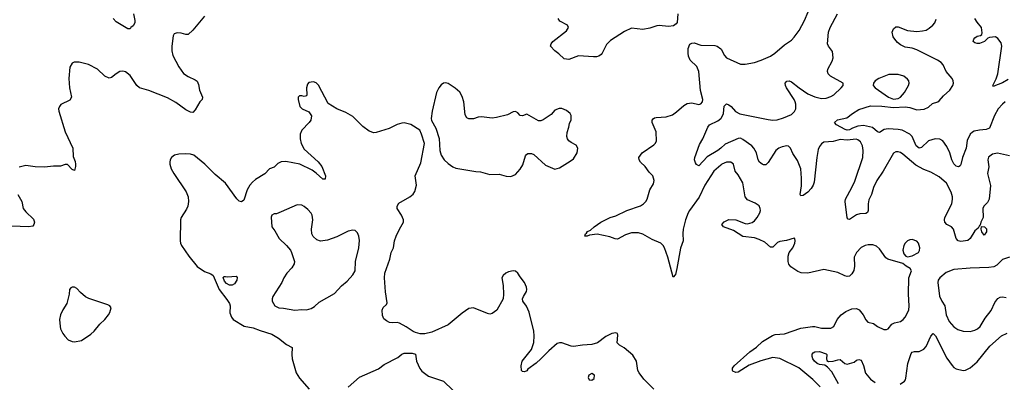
# Model space of a CAD drawing. Header units: inches. Extents: x 1771504 to 1971212, y 471788 to 643615.
# Tile 276 of 587: x 1813957 to 1822444, y 623688 to 626818. Entities that reach past the tile are written whole.
import ezdxf

# ---------------------------------------------------------------- set-up
doc = ezdxf.new("R2010")
doc.units = ezdxf.units.IN
doc.header["$MEASUREMENT"] = 0
doc.layers.add('B8612', color=7, linetype='Continuous')
doc.layers.add('B8622', color=7, linetype='Continuous')

msp = doc.modelspace()

# ---------------------------------------------------------------- linework, layer by layer
at = {"layer": 'B8612', "color": 5}
for points, elevation in [([(1814937.7, 626870), (1814950.2, 626810), (1814950.3, 626790), (1814935.3, 626764.7), (1814916, 626750), (1814910, 626738), (1814890, 626738), (1814790, 626799), (1814764, 626830)], 460), ([(1819630.4, 626870), (1819625.2, 626794.8), (1819617.1, 626782.9), (1819594, 626766), (1819550, 626758.7), (1819470, 626769.5), (1819450, 626766.6), (1819390, 626744.5), (1819330, 626734), (1819230, 626743.7), (1819170, 626716.2), (1819050, 626639.6), (1819015, 626605), (1818979.5, 626530), (1818970, 626517.6), (1818950, 626504.4), (1818930, 626498.5), (1818902.2, 626497.8), (1818774.4, 626505.6), (1818690, 626473.6), (1818650, 626480.9), (1818604.4, 626524.4), (1818569.3, 626550), (1818533.2, 626590), (1818537.2, 626610), (1818552.7, 626630), (1818670, 626721), (1818688.7, 626750), (1818678, 626770), (1818614, 626806), (1818598, 626830)], 480), ([(1815550.2, 626849.8), (1815450, 626727), (1815410.7, 626690), (1815390, 626689.5), (1815350, 626702.7), (1815315.3, 626704.7), (1815290, 626695.3), (1815281.4, 626678.6), (1815268.5, 626590), (1815268.7, 626550), (1815278.4, 626510), (1815329, 626410), (1815370, 626355.3), (1815410, 626327.6), (1815470, 626300.3), (1815486.6, 626286.6), (1815498.6, 626258.6), (1815507.7, 626210), (1815533, 626150), (1815530.7, 626130), (1815510.5, 626109.5), (1815470, 626039), (1815450, 626017.2), (1815430, 626020.9), (1815390, 626041.3), (1815303.8, 626103.8), (1815230, 626144.5), (1815070, 626207), (1814990, 626230.7), (1814966.3, 626250), (1814910, 626337.2), (1814870, 626368.2), (1814847.1, 626372.9), (1814821, 626370), (1814790, 626352), (1814750, 626319.5), (1814730, 626314), (1814691.1, 626331.1), (1814629.3, 626390), (1814550, 626431.6), (1814470, 626452.3), (1814427.7, 626452.3), (1814410, 626442), (1814390.6, 626409.4), (1814381.6, 626310), (1814387, 626230), (1814403.8, 626150), (1814390, 626123.7), (1814312.5, 626087.5), (1814299.1, 626070), (1814292.7, 626050), (1814294.4, 626030), (1814350, 625851), (1814414.4, 625710), (1814417.5, 625637.5), (1814434.9, 625594.9), (1814438.4, 625570), (1814439.3, 625550), (1814430, 625518), (1814410, 625524), (1814370, 625569.4), (1814350, 625569.4), (1814310, 625554), (1814250, 625555.1), (1814170, 625545.2), (1814090.9, 625549.1), (1814010, 625561.2), (1813954, 625546)], 480), ([(1820000, 625562.5), (1819939.6, 625510), (1819863.8, 625390), (1819814.6, 625285.4), (1819730.3, 625170), (1819720.2, 625150), (1819696.9, 625090), (1819674.9, 625010), (1819672.1, 624972.1), (1819675.5, 624910), (1819653.8, 624846.2), (1819622.3, 624670), (1819610, 624618), (1819590, 624595.3), (1819543.4, 624770), (1819515, 624850), (1819503.9, 624870), (1819482.4, 624890), (1819410, 624921.2), (1819330, 624968), (1819290, 624978.9), (1819230, 624977.4), (1819179.8, 624960.2), (1819110, 624924.2), (1819090, 624925.6), (1819044.9, 624944.9), (1818933.7, 624966.3), (1818870, 624959.3), (1818850, 624949.6), (1818828, 624950), (1818833.2, 624970), (1818843.8, 624976.2), (1818852.7, 624990), (1818877, 625003), (1818908.2, 625030), (1818967.6, 625070), (1819046.6, 625110), (1819095.2, 625124.8), (1819189.8, 625170), (1819307.4, 625212.6), (1819334.7, 625230), (1819354, 625250), (1819365.4, 625270), (1819387.6, 625350), (1819419.4, 625400.6), (1819426.3, 625430), (1819414.7, 625470), (1819382, 625502), (1819348, 625550), (1819309.6, 625590), (1819296.9, 625610), (1819295.1, 625630), (1819323, 625670), (1819422.9, 625737.1), (1819436.3, 625750), (1819445.4, 625770), (1819443.5, 625850), (1819409.8, 625930), (1819409.8, 625950.2), (1819417.1, 625962.9), (1819428.7, 625971.3), (1819444.8, 625975.2), (1819530, 625981.2), (1819583, 625997), (1819618.3, 626021.7), (1819682.5, 626077.5), (1819710, 626094.6), (1819750, 626101.7), (1819810, 626086), (1819830, 626093.4), (1819841.6, 626110), (1819846, 626130), (1819826.6, 626206.6), (1819811.7, 626371.7), (1819794.1, 626414.1), (1819737, 626470), (1819722.6, 626502.6), (1819718, 626530), (1819718.7, 626570), (1819733.8, 626606.2), (1819750, 626616.3), (1819770, 626618.4), (1819830, 626598.7), (1819950, 626594.6), (1819970, 626590.3), (1820000, 626567.6)], 480), ([(1819422.4, 623630), (1819337, 623717), (1819296.3, 623770), (1819286.9, 623790), (1819273.6, 623870), (1819241.5, 623921.4), (1819167.5, 623987.5), (1819127, 624010), (1819108.5, 624028.5), (1819114.2, 624094.2), (1819109.3, 624109.3), (1819096.6, 624116.6), (1819061, 624110), (1819010, 624084.5), (1818937.3, 624030), (1818890, 624014.7), (1818810, 624009.7), (1818730, 623996.9), (1818710, 623999.7), (1818630, 624029.7), (1818610, 624029.7), (1818590, 624023), (1818518.6, 623961.4), (1818450, 623889.8), (1818410, 623854), (1818338.5, 623801.5), (1818330, 623789), (1818310, 623779), (1818290, 623782), (1818284, 623790), (1818279.3, 623830), (1818289.6, 623870), (1818369.8, 623970.3), (1818389, 624031), (1818393.2, 624090), (1818389, 624130), (1818350, 624294), (1818325.3, 624345.3), (1818293.2, 624390), (1818292.7, 624410), (1818299.3, 624430), (1818326.3, 624473.7), (1818329.3, 624490), (1818326, 624510), (1818309.2, 624550), (1818270, 624598), (1818250, 624631.8), (1818230, 624647.6), (1818210, 624651.2), (1818170, 624641.6), (1818147.3, 624630), (1818124.9, 624610), (1818114, 624590), (1818123.5, 624523.5), (1818127.3, 624450), (1818124, 624410), (1818070.8, 624310), (1818030, 624281.2), (1818010, 624277.2), (1817990, 624281.2), (1817870, 624331.2), (1817830, 624324.7), (1817770, 624286.3), (1817650, 624184.2), (1817510, 624121.6), (1817450, 624107.6), (1817410, 624108), (1817370, 624117.4), (1817347.7, 624127.7), (1817290, 624167.8), (1817230, 624198), (1817210, 624204), (1817170, 624200.7), (1817145.8, 624205.8), (1817118, 624218), (1817095.5, 624235.5), (1817085.1, 624265.1), (1817081.6, 624310), (1817090, 624334.8), (1817119.6, 624360.4), (1817126.3, 624373.7), (1817109.7, 624470.3), (1817101.1, 624590), (1817105.4, 624630), (1817147.4, 624750), (1817160.4, 624810), (1817178.2, 624850), (1817188.5, 624910), (1817201.1, 624950), (1817230, 625010.8), (1817266.6, 625070), (1817265.1, 625090), (1817249.6, 625130), (1817212.3, 625190), (1817212.3, 625210), (1817225.6, 625234.4), (1817321.2, 625290), (1817347.7, 625312.3), (1817363.9, 625336.1), (1817376.9, 625390), (1817365.1, 625470), (1817416.1, 625583.9), (1817445.6, 625750), (1817421.6, 625830), (1817405.6, 625865.6), (1817330, 625915.1), (1817270, 625927.6), (1817250, 625926.3), (1817210, 625912.8), (1817141.9, 625878.1), (1817030, 625844.4), (1817010, 625841.5), (1816970, 625854.8), (1816916.4, 625896.4), (1816830, 625982.4), (1816770, 626017.6), (1816690, 626049.3), (1816615.1, 626095.1), (1816533.9, 626253.9), (1816513.9, 626273.9), (1816490, 626282.9), (1816450, 626277), (1816438.3, 626261.7), (1816430.3, 626230), (1816433.4, 626170), (1816430, 626162), (1816410, 626154), (1816390, 626161.2), (1816370, 626161.2), (1816358.8, 626150), (1816357.3, 626130), (1816371, 626070), (1816391.3, 626050), (1816450, 626024), (1816472.3, 625987.7), (1816467.7, 625950), (1816453.4, 625930), (1816390, 625866), (1816376, 625830), (1816374.7, 625790), (1816383.2, 625750), (1816410, 625701.1), (1816530, 625592.9), (1816561.5, 625550), (1816592.2, 625470), (1816590, 625442), (1816570, 625442), (1816513.9, 625493.9), (1816479, 625519), (1816371.4, 625571.4), (1816250, 625594.8), (1816210, 625590.8), (1816182.7, 625577.3), (1816150, 625546), (1816110.3, 625529.7), (1816070, 625487.6), (1815990, 625439.1), (1815962.7, 625417.3), (1815940.2, 625390), (1815918.9, 625350), (1815890, 625259.5), (1815870, 625246), (1815850, 625253.3), (1815830, 625271.5), (1815730, 625406), (1815641.2, 625481.2), (1815552.8, 625570), (1815459.5, 625650), (1815430, 625658.2), (1815390, 625659.7), (1815330, 625656.4), (1815291.6, 625648.4), (1815266, 625630), (1815254, 625610), (1815252, 625590), (1815252.2, 625570), (1815263.8, 625530), (1815286.4, 625490), (1815393.1, 625333.1), (1815410.4, 625290), (1815412.4, 625250), (1815406, 625210), (1815396.2, 625183.8), (1815350.5, 625110), (1815344.4, 625090), (1815341.7, 624910), (1815343.7, 624890), (1815352.4, 624870), (1815416.3, 624776.3), (1815487.6, 624687.6), (1815550, 624645.5), (1815605.5, 624625.5), (1815626, 624610), (1815677.3, 624490), (1815744.2, 624404.2), (1815764.9, 624370), (1815770.5, 624350), (1815767.3, 624287.3), (1815782, 624250), (1815798.8, 624230), (1815892.1, 624172.1), (1815970, 624158.7), (1816030, 624134.9), (1816130, 624104.4), (1816189.1, 624069.1), (1816255.8, 624015.8), (1816304.9, 623990), (1816302.8, 623930), (1816307.1, 623890), (1816340.7, 623770), (1816370, 623723.7), (1816452.4, 623630)], 520), ([(1820000, 625710.7), (1819976.2, 625690), (1819884.5, 625635.5), (1819810, 625557.2), (1819790, 625568.7), (1819783.3, 625583.3), (1819775.1, 625610), (1819778, 625630), (1819817.5, 625742.5), (1819846.6, 625790), (1819887.6, 625890), (1819904.5, 625910), (1819975.5, 625944.5), (1820000, 625965.9)], 460), ([(1813941, 625310), (1813974.8, 625250), (1813987.7, 625190), (1814010, 625161), (1814075.6, 625095.6), (1814084.9, 625070), (1814080.7, 625050), (1814070, 625037.2), (1814034, 625030), (1813890, 625036.8)], 480), ([(1816790, 623645.3), (1816886.8, 623733.2), (1817050, 623805.3), (1817098, 623842), (1817217.2, 623902.8), (1817250, 623930.7), (1817270, 623939.1), (1817341.3, 623941.3), (1817370, 623930.6), (1817378.9, 623870), (1817406.4, 623806.4), (1817424.1, 623784.1), (1817482, 623742), (1817610, 623697.6), (1817690, 623620.9)], 520)]:
    msp.add_lwpolyline(points, dxfattribs=dict(at, elevation=elevation))
for points, elevation in [([(1817630, 626272.3), (1817610.5, 626269.5), (1817590, 626255.1), (1817570, 626229.3), (1817548.9, 626190), (1817512, 626030), (1817505.5, 625965.5), (1817507.7, 625947.7), (1817543, 625883), (1817573.9, 625793.9), (1817579.5, 625690), (1817591.7, 625650), (1817615.3, 625610), (1817650, 625576.4), (1817690, 625548.4), (1817717.3, 625537.3), (1817890, 625507), (1817930, 625504.4), (1818010, 625483.1), (1818090, 625483.8), (1818150, 625468), (1818190, 625465.5), (1818230, 625482), (1818272.3, 625527.7), (1818294.6, 625565.4), (1818317, 625643), (1818325.4, 625654.6), (1818338, 625662), (1818370, 625664), (1818390, 625654), (1818490, 625562), (1818570, 625527.7), (1818610, 625539.1), (1818703.3, 625596.7), (1818730, 625618), (1818763.6, 625670), (1818769.5, 625709.5), (1818754.3, 625734.3), (1818710, 625757.6), (1818690, 625774), (1818678.9, 625790), (1818672.6, 625810), (1818675.6, 625844.4), (1818691.6, 625890), (1818697, 625923), (1818710, 625954), (1818712, 625990), (1818702, 626010), (1818670, 626035.8), (1818630, 626051.1), (1818607.3, 626052.7), (1818570, 626036), (1818539.9, 626000.1), (1818470, 625953.2), (1818450, 625945.2), (1818430, 625946.6), (1818410, 625955.6), (1818330, 626002.4), (1818290, 625989.6), (1818270, 625992.3), (1818250, 626014), (1818230, 626025.6), (1818210, 626023.6), (1818162.9, 625997.1), (1818065.9, 625974.1), (1818030, 625969.7), (1817938.8, 625981.2), (1817910, 625978.2), (1817870, 625963.6), (1817830, 625963.6), (1817811.3, 625971.3), (1817796.1, 625996.1), (1817785, 626110), (1817770, 626156.2), (1817750, 626191.5), (1817710, 626228), (1817650, 626267)], 520), ([(1816350, 625220.7), (1816210, 625159.3), (1816170, 625144), (1816150, 625142), (1816132, 625130), (1816126.4, 625113.6), (1816131, 625030), (1816156.4, 624996.4), (1816194.9, 624930), (1816258, 624870), (1816290.3, 624830.3), (1816301.6, 624810), (1816326.4, 624730), (1816322, 624710), (1816302.8, 624677.2), (1816260.4, 624630), (1816234.8, 624590), (1816216.3, 624550), (1816139.3, 624430), (1816133.4, 624410), (1816134, 624390), (1816156, 624350), (1816190, 624330.6), (1816230, 624328.7), (1816330, 624312), (1816390, 624317), (1816430, 624314.4), (1816470, 624324.9), (1816497.2, 624342.8), (1816538.9, 624381.1), (1816670, 624454), (1816730, 624522), (1816779.4, 624560.6), (1816830, 624614.8), (1816849.6, 624650.4), (1816851.5, 624730), (1816882, 624850), (1816886.2, 624913.8), (1816880.4, 624950), (1816870, 624979.3), (1816850, 624998), (1816830, 625002), (1816790, 624993.3), (1816690, 624943.5), (1816610, 624915.6), (1816550, 624908), (1816519.1, 624919.1), (1816487.1, 624947.1), (1816475.6, 624970), (1816473, 625010), (1816485.4, 625090), (1816479.7, 625130), (1816470, 625149.4), (1816441.4, 625181.4), (1816410, 625206.3), (1816390, 625216.9)], 540), ([(1815790, 624525.6), (1815767, 624527), (1815740.7, 624540.7), (1815721.8, 624561.8), (1815710, 624592), (1815719, 624601), (1815730, 624603), (1815750, 624599.5), (1815823.5, 624603.5), (1815832.5, 624592.5), (1815828.4, 624570), (1815810, 624538.7)], 520), ([(1814430, 624509.3), (1814410, 624509.2), (1814397.3, 624502.7), (1814386.8, 624490), (1814382.8, 624450), (1814364.9, 624370), (1814330, 624313.2), (1814310.4, 624269.6), (1814301.6, 624230), (1814306.4, 624170), (1814310.4, 624150), (1814329, 624109), (1814345.4, 624085.4), (1814375.8, 624055.8), (1814410, 624040.3), (1814430, 624038.7), (1814490, 624048.4), (1814570, 624103.7), (1814600.5, 624130), (1814648.6, 624191.4), (1814690, 624230.4), (1814723, 624270), (1814735.8, 624290), (1814746, 624330), (1814734, 624350), (1814718, 624358), (1814553, 624413), (1814525.8, 624425.8), (1814482.9, 624462.9), (1814450, 624499.3)], 520), ([(1818890, 623764), (1818864, 623750), (1818856, 623730), (1818864.7, 623710), (1818890, 623706), (1818910, 623722), (1818913.2, 623750)], 540)]:
    msp.add_lwpolyline(points, close=True, dxfattribs=dict(at, elevation=elevation))
at = {"layer": 'B8622', "color": 5}
for points, elevation in [([(1820000, 626567.6), (1820004.4, 626564.4), (1820033.7, 626510), (1820050.2, 626490.2), (1820170, 626435.6), (1820210, 626434), (1820290, 626449.1), (1820350, 626469.1), (1820430, 626504.9), (1820466.6, 626530), (1820550, 626601.7), (1820610, 626641.7), (1820633.6, 626666.4), (1820675.8, 626724.2), (1820721.4, 626810), (1820752.9, 626887.1)], 480), ([(1820000, 625965.9), (1820007.5, 625972.5), (1820024.5, 626010), (1820030, 626070.8), (1820050, 626092.4), (1820070, 626084.4), (1820090, 626068.4), (1820126.5, 626026.5), (1820165.4, 626005.4), (1820410, 625955.9), (1820450, 625952.1), (1820485.2, 625954.8), (1820540.7, 625970), (1820610, 626000.8), (1820635.3, 626024.7), (1820646.8, 626050), (1820646.9, 626090), (1820642.3, 626110), (1820633.3, 626130), (1820566.2, 626230), (1820558.3, 626250), (1820556.2, 626270), (1820570, 626287.7), (1820590, 626290.3), (1820610, 626282.6), (1820675.6, 626230), (1820750, 626178.8), (1820810, 626151.6), (1820870, 626138.3), (1820910, 626140.9), (1820950, 626154.6), (1820975.6, 626170), (1821039.3, 626230), (1821054, 626250), (1821054, 626270), (1820946, 626330), (1820926.6, 626350), (1820919.5, 626370), (1820923.7, 626390), (1820961, 626459), (1820969.5, 626490), (1820962.5, 626542.5), (1820930, 626589.2), (1820921.6, 626610), (1820929.8, 626710), (1820943.1, 626750), (1821006.9, 626870)], 460), ([(1822452.2, 626110), (1822428, 626090), (1822392.6, 626050), (1822358.5, 625990), (1822317.4, 625882.6), (1822289, 625871), (1822230, 625865.8), (1822185.1, 625854.9), (1822170, 625848.2), (1822150.2, 625829.8), (1822124.5, 625775.5), (1822116.8, 625710), (1822082.8, 625630), (1822070, 625568.7), (1822064.4, 625555.6), (1822050, 625547), (1822030, 625554.7), (1822010, 625574.7), (1821991.8, 625610), (1821974, 625670), (1821950, 625724.2), (1821913.8, 625773.8), (1821890, 625787.1), (1821849.8, 625789.8), (1821790, 625773.3), (1821730, 625714.3), (1821710, 625708.7), (1821685.3, 625730), (1821649.9, 625810), (1821628.9, 625830), (1821563.9, 625863.9), (1821530, 625871.5), (1821442.7, 625877.3), (1821410, 625869.8), (1821370, 625845.4), (1821350, 625851.3), (1821307.3, 625887.3), (1821230, 625903.7), (1821181.1, 625898.9), (1821137.1, 625882.9), (1821110, 625867.2), (1821090, 625864.7), (1821072, 625870), (1820998, 625910), (1820982, 625930), (1821006.5, 625953.5), (1821087.8, 625972.2), (1821136, 626010), (1821190, 626042.3), (1821290, 626074), (1821389.2, 626070.8), (1821490, 626059.4), (1821590, 626066.7), (1821630, 626060.7), (1821690, 626040.7), (1821753.1, 626046.9), (1821790, 626063.6), (1821825.8, 626094.2), (1821870, 626109.1), (1821882, 626118), (1821918.9, 626161.1), (1821975.8, 626210), (1822000.5, 626250), (1822007.3, 626270), (1822004.5, 626290), (1821994.5, 626310), (1821942.9, 626370), (1821917.7, 626430), (1821900.4, 626450), (1821869.7, 626470), (1821690, 626556.8), (1821650, 626571.3), (1821590, 626582.4), (1821550, 626600.4), (1821522.6, 626622.6), (1821499.8, 626650), (1821487.3, 626670), (1821478.7, 626710), (1821490, 626738.8), (1821510, 626757.3), (1821530, 626755.5), (1821610, 626724.7), (1821690, 626716.5), (1821739, 626721), (1821770.8, 626729.2), (1821796.3, 626743.7), (1821827, 626770), (1821844.5, 626790), (1821857.2, 626822.8)], 440), ([(1822477.3, 626302.7), (1822430, 626272.3), (1822355.3, 626244.7), (1822350, 626238), (1822345.2, 626250), (1822373.1, 626306.9), (1822388.4, 626351.6), (1822422.7, 626590), (1822418.2, 626618.2), (1822390, 626656.2), (1822369.6, 626669.6), (1822315.8, 626664.2), (1822302, 626658), (1822274, 626630), (1822230, 626614), (1822210, 626612), (1822190, 626619.3), (1822177.2, 626630), (1822180.9, 626650), (1822190, 626662.8), (1822210, 626676.3), (1822238.6, 626681.4), (1822249.3, 626690.7), (1822254, 626706), (1822247.3, 626750), (1822210, 626797), (1822191.2, 626830)], 420), ([(1822490, 625643), (1822386.2, 625666.2), (1822342.6, 625657.4), (1822307.8, 625632.2), (1822302.2, 625610), (1822310.3, 625549.7), (1822298.7, 625490), (1822326.2, 625386.2), (1822314.7, 625270), (1822298.7, 625241.3), (1822268.4, 625210), (1822259.7, 625190), (1822262.7, 625110), (1822243.1, 625070), (1822236, 625044), (1822230, 625042), (1822219.9, 625020.1), (1822190, 624996), (1822150.3, 624930), (1822128.9, 624911.1), (1822070, 624904.7), (1822046, 624910), (1822029.8, 624929.8), (1822007.6, 625010), (1821990, 625029.6), (1821950, 625049.6), (1821931.5, 625071.5), (1821927.6, 625090), (1821933, 625110), (1821990.9, 625230), (1821998.8, 625270), (1821997.8, 625290), (1821986.3, 625330), (1821945.9, 625405.9), (1821882.6, 625462.6), (1821810, 625502.2), (1821750, 625524.4), (1821681.6, 625561.6), (1821570, 625658.9), (1821550, 625671.2), (1821530, 625676.9), (1821510, 625677.6), (1821490, 625667), (1821400.7, 625510), (1821346.3, 625430), (1821317.5, 625370), (1821299.5, 625310), (1821276.4, 625263.6), (1821271.5, 625230), (1821272.2, 625170), (1821266, 625154), (1821250, 625146), (1821198, 625142), (1821170, 625134), (1821110, 625092.7), (1821097.2, 625097.2), (1821090, 625108), (1821072.6, 625250), (1821074.3, 625270), (1821130, 625368.7), (1821155.3, 625424.7), (1821225.6, 625630), (1821227.7, 625690), (1821221, 625730), (1821204.8, 625764.8), (1821181.9, 625781.9), (1821166.6, 625786.6), (1821090, 625779.9), (1821030, 625785), (1820970, 625766.4), (1820890, 625760.5), (1820870, 625747.6), (1820850, 625723.7), (1820840.7, 625699.3), (1820828.2, 625630), (1820804.5, 625415.5), (1820797.4, 625390), (1820780, 625360), (1820750.3, 625330), (1820710, 625302), (1820690, 625299.3), (1820685.4, 625310), (1820695.2, 625384.8), (1820697.7, 625450), (1820689.8, 625530), (1820661.9, 625601.9), (1820622, 625662), (1820600.3, 625710), (1820585.6, 625725.6), (1820570, 625729.8), (1820530, 625719.9), (1820501.1, 625710), (1820474, 625690), (1820410, 625585.6), (1820390, 625566), (1820370, 625564.7), (1820357.2, 625570), (1820333.6, 625590), (1820324, 625610), (1820309.7, 625670), (1820286.2, 625710), (1820268.7, 625730), (1820190, 625785), (1820170, 625794.5), (1820150, 625793.5), (1820037.1, 625742.9), (1820000, 625710.7)], 460), ([(1820858, 623650), (1820794.2, 623714.2), (1820674.1, 623814.1), (1820510, 623893.1), (1820450, 623902.8), (1820344.8, 623875.2), (1820244.8, 623835.2), (1820150, 623776.9), (1820130, 623774.5), (1820105.6, 623785.6), (1820101.2, 623790), (1820102.7, 623810), (1820114.5, 623830), (1820250, 623952.1), (1820308, 623992), (1820358.8, 624041.2), (1820446.3, 624093.7), (1820470, 624100.8), (1820550, 624107.8), (1820690, 624156), (1820790, 624171.1), (1820810, 624171.2), (1820870, 624157.2), (1820950, 624156.4), (1820974, 624170), (1821004.2, 624230), (1821037.6, 624270), (1821079.2, 624300.8), (1821130, 624322), (1821170, 624326), (1821193.6, 624313.6), (1821227.4, 624270), (1821250, 624227.7), (1821269, 624209), (1821315.6, 624195.6), (1821350, 624170.8), (1821405.2, 624145.2), (1821430, 624144), (1821442, 624150), (1821475.1, 624190), (1821498.9, 624201.1), (1821550, 624214.6), (1821573, 624230), (1821589.6, 624250), (1821621.3, 624310), (1821625.1, 624350), (1821617.7, 624450), (1821621.3, 624590), (1821643.7, 624650), (1821634, 624670), (1821599, 624690), (1821570, 624714), (1821441.2, 624750), (1821424, 624764), (1821370, 624839.3), (1821342.7, 624862.7), (1821310, 624874), (1821270, 624875.1), (1821246, 624870), (1821210, 624851.8), (1821170, 624809.3), (1821150.3, 624769.7), (1821153.1, 624690), (1821147.3, 624652.7), (1821130, 624625.2), (1821110, 624605.2), (1821090, 624602.7), (1821070, 624607), (1821010, 624635.1), (1820890, 624661), (1820750, 624629.8), (1820694.3, 624634.3), (1820665.6, 624645.6), (1820605.7, 624685.7), (1820587, 624707), (1820581.1, 624730), (1820582.4, 624777.6), (1820589.3, 624810), (1820621.2, 624850), (1820639, 624890), (1820642, 624910), (1820638, 624930), (1820633.2, 624933.2), (1820567.1, 624912.9), (1820510, 624905.1), (1820490, 624894.5), (1820450, 624855.1), (1820430, 624854.7), (1820379.4, 624899.4), (1820330, 624921.4), (1820290, 624934.5), (1820190, 624945.9), (1820110, 624998), (1820024, 625030), (1820009.2, 625050), (1820030, 625073.4), (1820070, 625092.4), (1820130, 625091.7), (1820210, 625058), (1820230, 625057.3), (1820270, 625068.9), (1820290, 625083.1), (1820314, 625110), (1820336.3, 625150), (1820341.6, 625170), (1820340.7, 625190), (1820330, 625212.3), (1820295.5, 625235.5), (1820230, 625264.4), (1820210, 625289.6), (1820191, 625411), (1820150, 625479.5), (1820124.5, 625510), (1820109.2, 625570), (1820086, 625590), (1820050, 625587.3), (1820010, 625571.1), (1820000, 625562.5)], 480), ([(1822490, 624769.7), (1822430, 624747.1), (1822380.8, 624699.3), (1822353.6, 624686.4), (1822310, 624679), (1822150, 624674.7), (1822010, 624661.6), (1821942.6, 624637.4), (1821888.4, 624591.6), (1821875.5, 624570), (1821870.4, 624549.6), (1821887.2, 624432.8), (1821906.9, 624390), (1821932.4, 624350), (1821942.9, 624270), (1821970, 624212.4), (1822010, 624167.4), (1822045.1, 624145.1), (1822090, 624129.1), (1822150, 624127.3), (1822190, 624138), (1822213.3, 624150), (1822237.4, 624170), (1822278.7, 624241.3), (1822330.7, 624309.3), (1822361.8, 624378.2), (1822390, 624412.4), (1822410, 624424.6), (1822430, 624426.5), (1822460.7, 624420.7)], 480), ([(1821547, 623673), (1821582.7, 623697.3), (1821592, 623710), (1821595.3, 623724.7), (1821612.8, 623850), (1821642.9, 623937.1), (1821651.3, 623948.7), (1821670, 623954), (1821710, 623953.7), (1821750, 623974), (1821770, 623996.3), (1821810, 624087.3), (1821830, 624110.4), (1821852.4, 624090), (1821950, 623896.3), (1821993.7, 623833.7), (1822010, 623817.1), (1822030, 623806), (1822090, 623790.6), (1822110, 623793), (1822150, 623812.7), (1822210, 623864.4), (1822319.1, 624000.9), (1822419.7, 624090), (1822470, 624111.3)], 460), ([(1821014.5, 623674.5), (1820958, 623778), (1820920.3, 623820.3), (1820897, 623837), (1820850, 623843.1), (1820832, 623850), (1820808.2, 623870), (1820795.1, 623890), (1820789.6, 623910), (1820789.4, 623930.6), (1820796, 623944), (1820810, 623952.7), (1820850, 623955.3), (1820910, 623933), (1820913.4, 623930), (1820910.5, 623890), (1820915.9, 623875.9), (1820928.6, 623868.6), (1820970, 623870.3), (1821010, 623883.7), (1821030, 623884.4), (1821070, 623850.4), (1821090, 623844.4), (1821150, 623863), (1821170, 623878.4), (1821190, 623886.4), (1821210, 623879.3), (1821230, 623834), (1821248.8, 623768.8), (1821290, 623714.3), (1821330, 623686.7)], 460)]:
    msp.add_lwpolyline(points, dxfattribs=dict(at, elevation=elevation))
for points, elevation in [([(1821450, 626345.7), (1821362, 626310), (1821330.6, 626290), (1821316.3, 626270), (1821314, 626250), (1821330.6, 626230), (1821446.2, 626150), (1821490, 626133.7), (1821530, 626139.2), (1821550, 626150.1), (1821584.7, 626190), (1821617.3, 626250), (1821623, 626270), (1821620.7, 626290), (1821610, 626306), (1821579.3, 626330), (1821530, 626344)], 460), ([(1822270, 624958), (1822250, 624986), (1822244, 625010), (1822248, 625032), (1822274, 625030), (1822290, 625014), (1822290, 624986)], 460), ([(1821650, 624920.7), (1821630, 624918.4), (1821610, 624909.5), (1821590.5, 624890), (1821578.7, 624870), (1821568.5, 624828.5), (1821577.3, 624797.3), (1821596, 624776), (1821610, 624771), (1821650, 624780.7), (1821704, 624810), (1821713.4, 624826.6), (1821717, 624850), (1821706, 624890), (1821690, 624906)], 480)]:
    msp.add_lwpolyline(points, close=True, dxfattribs=dict(at, elevation=elevation))

doc.saveas('drawing.dxf')
